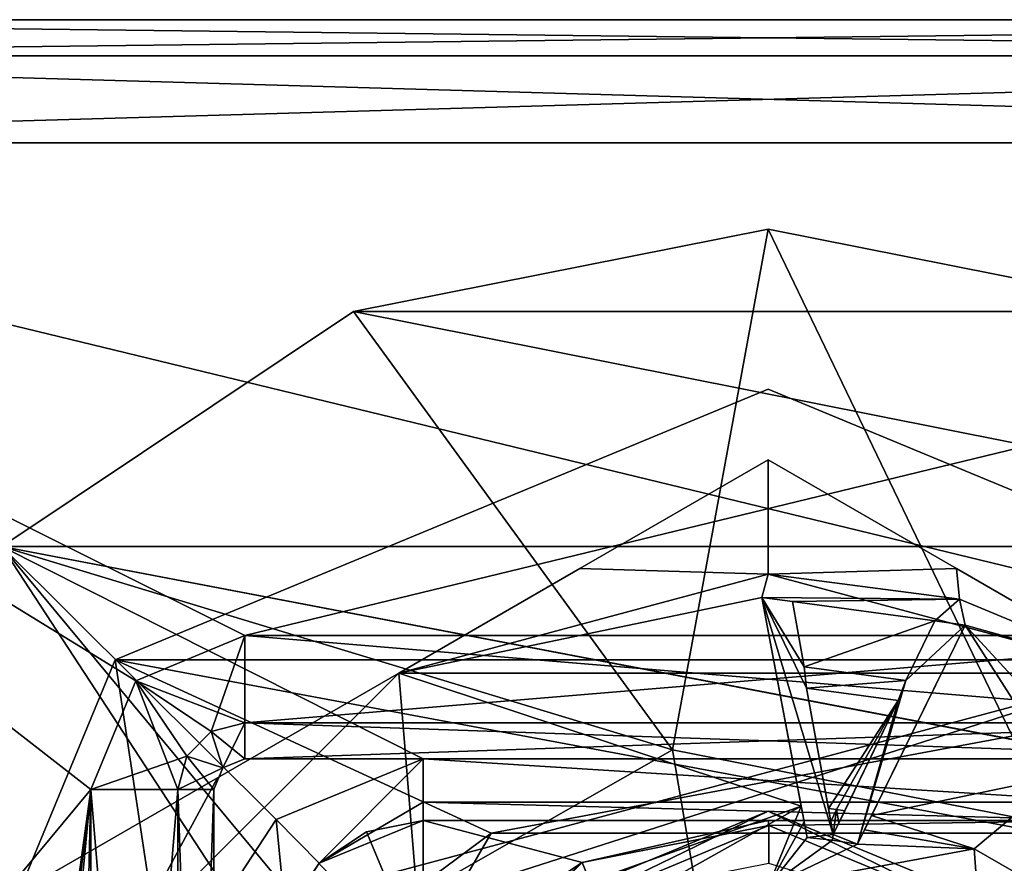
# Model space of a CAD drawing. Header units: millimetres. Extents: x -122 to 122, y -98 to 94.
# Tile 531 of 533: x 58 to 74, y 81 to 94. Entities that reach past the tile are written whole.
import ezdxf

# ---------------------------------------------------------------- set-up
doc = ezdxf.new("R2010")
doc.units = ezdxf.units.MM
doc.header["$LTSCALE"] = 26.699852
for name, color, linetype in [('1190', 7, 'CONTINUOUS'), ('1191', 7, 'CONTINUOUS'), ('1192', 7, 'CONTINUOUS'), ('1204', 7, 'CONTINUOUS'), ('1207', 7, 'CONTINUOUS'), ('1208', 7, 'CONTINUOUS'), ('1214', 7, 'CONTINUOUS'), ('1215', 7, 'CONTINUOUS'), ('1216', 7, 'CONTINUOUS'), ('1224', 7, 'CONTINUOUS'), ('1225', 7, 'CONTINUOUS'), ('1226', 7, 'CONTINUOUS'), ('1258', 7, 'CONTINUOUS'), ('1262', 7, 'CONTINUOUS'), ('31', 7, 'CONTINUOUS'), ('32', 7, 'CONTINUOUS'), ('33', 7, 'CONTINUOUS'), ('36', 7, 'CONTINUOUS'), ('4174', 7, 'CONTINUOUS'), ('4184', 7, 'CONTINUOUS'), ('4187', 7, 'CONTINUOUS'), ('4211', 7, 'CONTINUOUS'), ('4214', 7, 'CONTINUOUS'), ('4215', 7, 'CONTINUOUS'), ('4221', 7, 'CONTINUOUS'), ('4222', 7, 'CONTINUOUS'), ('4223', 7, 'CONTINUOUS'), ('4231', 7, 'CONTINUOUS'), ('4232', 7, 'CONTINUOUS'), ('4233', 7, 'CONTINUOUS'), ('4291', 7, 'CONTINUOUS'), ('4312', 7, 'CONTINUOUS'), ('4795', 7, 'CONTINUOUS'), ('4799', 7, 'CONTINUOUS'), ('4800', 7, 'CONTINUOUS'), ('4802', 7, 'CONTINUOUS'), ('4808', 7, 'CONTINUOUS'), ('4815', 7, 'CONTINUOUS'), ('4817', 7, 'CONTINUOUS'), ('4821', 7, 'CONTINUOUS'), ('4827', 7, 'CONTINUOUS'), ('5012', 7, 'CONTINUOUS'), ('792', 7, 'CONTINUOUS'), ('793', 7, 'CONTINUOUS'), ('794', 7, 'CONTINUOUS'), ('795', 7, 'CONTINUOUS'), ('803', 7, 'CONTINUOUS'), ('807', 7, 'CONTINUOUS'), ('809', 7, 'CONTINUOUS'), ('810', 7, 'CONTINUOUS'), ('811', 7, 'CONTINUOUS'), ('812', 7, 'CONTINUOUS'), ('813', 7, 'CONTINUOUS'), ('814', 7, 'CONTINUOUS'), ('815', 7, 'CONTINUOUS'), ('816', 7, 'CONTINUOUS'), ('817', 7, 'CONTINUOUS'), ('818', 7, 'CONTINUOUS'), ('819', 7, 'CONTINUOUS'), ('820', 7, 'CONTINUOUS'), ('965', 7, 'CONTINUOUS')]:
    doc.layers.add(name, color=color, linetype=linetype)

msp = doc.modelspace()

# ---------------------------------------------------------------- linework, layer by layer
at = {"layer": '1190', "color": 250, "linetype": 'Continuous', "true_color": 0x323232}
for points in [[(37.015, 88.985), (59.732, 63.232), (45.5, 92.5), (37.015, 88.985)], [(61.5, 84.5), (78.5, 84.5), (45.5, 92.5), (61.5, 84.5)], [(45.5, 92.5), (78.5, 84.5), (94.5, 92.5), (45.5, 92.5)], [(59.732, 83.768), (61.5, 84.5), (45.5, 92.5), (59.732, 83.768)], [(59, 82), (59.732, 83.768), (45.5, 92.5), (59, 82)], [(59, 65), (59, 82), (45.5, 92.5), (59, 65)], [(59.732, 63.232), (59, 65), (45.5, 92.5), (59.732, 63.232)], [(33.5, 80.5), (59.732, 63.232), (37.015, 88.985), (33.5, 80.5)]]:
    msp.add_3dface(points, dxfattribs=at)
at = {"layer": '1191', "color": 250, "linetype": 'Continuous', "true_color": 0x323232}
for points in [[(59.732, 83.768, -12), (59, 82, -12), (45.5, 92.5, -12), (59.732, 83.768, -12)], [(45.5, 92.5, -12), (59, 82, -12), (54.764, 51.177, -12), (45.5, 92.5, -12)], [(61.5, 84.5, -12), (59.732, 83.768, -12), (45.5, 92.5, -12), (61.5, 84.5, -12)], [(94.5, 92.5, -12), (61.5, 84.5, -12), (45.5, 92.5, -12), (94.5, 92.5, -12)], [(78.5, 84.5, -12), (61.5, 84.5, -12), (94.5, 92.5, -12), (78.5, 84.5, -12)], [(54.764, 51.177, -12), (59, 82, -12), (55.392, 52.113, -12), (54.764, 51.177, -12)], [(55.392, 52.113, -12), (59, 82, -12), (56.254, 52.844, -12), (55.392, 52.113, -12)], [(56.254, 52.844, -12), (59, 82, -12), (58.333, 53.447, -12), (56.254, 52.844, -12)], [(59, 82, -12), (59, 65, -12), (58.333, 53.447, -12), (59, 82, -12)]]:
    msp.add_3dface(points, dxfattribs=at)
at = {"layer": '1192', "color": 250, "linetype": 'Continuous', "true_color": 0x323232}
for points in [[(94.5, 94.5, -2), (94.5, 94.5, -10), (45.5, 94.5, -10), (94.5, 94.5, -2)], [(94.5, 94.5, -2), (45.5, 94.5, -10), (45.5, 94.5, -2), (94.5, 94.5, -2)]]:
    msp.add_3dface(points, dxfattribs=at)
at = {"layer": '1204', "color": 250, "linetype": 'Continuous', "true_color": 0x323232}
for points in [[(61.5, 82.5, -2), (61.5, 82.5, -10), (78.5, 82.5, -10), (61.5, 82.5, -2)], [(78.5, 82.5, -2), (61.5, 82.5, -2), (78.5, 82.5, -10), (78.5, 82.5, -2)]]:
    msp.add_3dface(points, dxfattribs=at)
at = {"layer": '1207', "color": 250, "linetype": 'Continuous', "true_color": 0x323232}
for points in [[(61, 65, -2), (61, 65, -10), (61, 82, -10), (61, 65, -2)], [(61, 82, -2), (61, 65, -2), (61, 82, -10), (61, 82, -2)]]:
    msp.add_3dface(points, dxfattribs=at)
at = {"layer": '1208', "color": 250, "linetype": 'Continuous', "true_color": 0x323232}
for points in [[(61, 82, -2), (61, 82, -10), (61.146, 82.354, -10), (61, 82, -2)], [(61.146, 82.354, -2), (61, 82, -2), (61.146, 82.354, -10), (61.146, 82.354, -2)], [(61.5, 82.5, -10), (61.5, 82.5, -2), (61.146, 82.354, -2), (61.5, 82.5, -10)], [(61.5, 82.5, -10), (61.146, 82.354, -2), (61.146, 82.354, -10), (61.5, 82.5, -10)]]:
    msp.add_3dface(points, dxfattribs=at)
at = {"layer": '1214', "color": 250, "linetype": 'Continuous', "true_color": 0x323232}
for points in [[(61.5, 84.5, -12), (78.5, 84.5, -12), (78.5, 83.086, -11.414), (61.5, 84.5, -12)], [(61.5, 83.086, -11.414), (61.5, 84.5, -12), (78.5, 83.086, -11.414), (61.5, 83.086, -11.414)], [(78.5, 82.5, -10), (61.5, 82.5, -10), (61.5, 83.086, -11.414), (78.5, 82.5, -10)], [(78.5, 82.5, -10), (61.5, 83.086, -11.414), (78.5, 83.086, -11.414), (78.5, 82.5, -10)]]:
    msp.add_3dface(points, dxfattribs=at)
at = {"layer": '1215', "color": 250, "linetype": 'Continuous', "true_color": 0x323232}
for points in [[(59.732, 83.768, -12), (61.5, 84.5, -12), (60.957, 82.94, -11.414), (59.732, 83.768, -12)], [(60.957, 82.94, -11.414), (61.5, 84.5, -12), (61.5, 83.086, -11.414), (60.957, 82.94, -11.414)], [(59, 82, -12), (59.732, 83.768, -12), (60.414, 82, -11.414), (59, 82, -12)], [(60.414, 82, -11.414), (59.732, 83.768, -12), (60.56, 82.543, -11.414), (60.414, 82, -11.414)], [(60.56, 82.543, -11.414), (59.732, 83.768, -12), (60.957, 82.94, -11.414), (60.56, 82.543, -11.414)], [(61.146, 82.354, -10), (60.957, 82.94, -11.414), (61.5, 83.086, -11.414), (61.146, 82.354, -10)], [(61.5, 82.5, -10), (61.146, 82.354, -10), (61.5, 83.086, -11.414), (61.5, 82.5, -10)], [(61.146, 82.354, -10), (60.56, 82.543, -11.414), (60.957, 82.94, -11.414), (61.146, 82.354, -10)], [(61, 82, -10), (60.414, 82, -11.414), (60.56, 82.543, -11.414), (61, 82, -10)], [(61.146, 82.354, -10), (61, 82, -10), (60.56, 82.543, -11.414), (61.146, 82.354, -10)]]:
    msp.add_3dface(points, dxfattribs=at)
at = {"layer": '1216', "color": 250, "linetype": 'Continuous', "true_color": 0x323232}
for points in [[(59, 65, -12), (59, 82, -12), (60.414, 82, -11.414), (59, 65, -12)], [(60.414, 65, -11.414), (59, 65, -12), (60.414, 82, -11.414), (60.414, 65, -11.414)], [(61, 82, -10), (61, 65, -10), (60.414, 65, -11.414), (61, 82, -10)], [(61, 82, -10), (60.414, 65, -11.414), (60.414, 82, -11.414), (61, 82, -10)]]:
    msp.add_3dface(points, dxfattribs=at)
at = {"layer": '1224', "color": 250, "linetype": 'Continuous', "true_color": 0x323232}
for points in [[(59, 82), (59, 65), (60.414, 65, -0.586), (59, 82)], [(60.414, 82, -0.586), (59, 82), (60.414, 65, -0.586), (60.414, 82, -0.586)], [(61, 65, -2), (61, 82, -2), (60.414, 82, -0.586), (61, 65, -2)], [(61, 65, -2), (60.414, 82, -0.586), (60.414, 65, -0.586), (61, 65, -2)]]:
    msp.add_3dface(points, dxfattribs=at)
at = {"layer": '1225', "color": 250, "linetype": 'Continuous', "true_color": 0x323232}
for points in [[(61.5, 84.5), (59.732, 83.768), (61.5, 83.086, -0.586), (61.5, 84.5)], [(59.732, 83.768), (59, 82), (60.56, 82.543, -0.586), (59.732, 83.768)], [(61.5, 83.086, -0.586), (59.732, 83.768), (60.957, 82.94, -0.586), (61.5, 83.086, -0.586)], [(60.957, 82.94, -0.586), (59.732, 83.768), (60.56, 82.543, -0.586), (60.957, 82.94, -0.586)], [(61.5, 82.5, -2), (61.5, 83.086, -0.586), (60.957, 82.94, -0.586), (61.5, 82.5, -2)], [(61.146, 82.354, -2), (60.957, 82.94, -0.586), (60.56, 82.543, -0.586), (61.146, 82.354, -2)], [(61.146, 82.354, -2), (61.5, 82.5, -2), (60.957, 82.94, -0.586), (61.146, 82.354, -2)], [(60.56, 82.543, -0.586), (59, 82), (60.414, 82, -0.586), (60.56, 82.543, -0.586)], [(61.146, 82.354, -2), (60.56, 82.543, -0.586), (60.414, 82, -0.586), (61.146, 82.354, -2)], [(61, 82, -2), (61.146, 82.354, -2), (60.414, 82, -0.586), (61, 82, -2)]]:
    msp.add_3dface(points, dxfattribs=at)
at = {"layer": '1226', "color": 250, "linetype": 'Continuous', "true_color": 0x323232}
for points in [[(78.5, 84.5), (61.5, 84.5), (61.5, 83.086, -0.586), (78.5, 84.5)], [(78.5, 83.086, -0.586), (78.5, 84.5), (61.5, 83.086, -0.586), (78.5, 83.086, -0.586)], [(61.5, 82.5, -2), (78.5, 82.5, -2), (78.5, 83.086, -0.586), (61.5, 82.5, -2)], [(61.5, 82.5, -2), (78.5, 83.086, -0.586), (61.5, 83.086, -0.586), (61.5, 82.5, -2)]]:
    msp.add_3dface(points, dxfattribs=at)
at = {"layer": '1258', "color": 250, "linetype": 'Continuous', "true_color": 0x323232}
for points in [[(94.5, 94.5, -2), (45.5, 94.5, -2), (45.5, 93.914, -0.586), (94.5, 94.5, -2)], [(94.5, 94.5, -2), (45.5, 93.914, -0.586), (94.5, 93.914, -0.586), (94.5, 94.5, -2)], [(45.5, 92.5), (94.5, 92.5), (94.5, 93.914, -0.586), (45.5, 92.5)], [(45.5, 93.914, -0.586), (45.5, 92.5), (94.5, 93.914, -0.586), (45.5, 93.914, -0.586)]]:
    msp.add_3dface(points, dxfattribs=at)
at = {"layer": '1262', "color": 250, "linetype": 'Continuous', "true_color": 0x323232}
for points in [[(45.5, 94.5, -10), (94.5, 94.5, -10), (94.5, 93.914, -11.414), (45.5, 94.5, -10)], [(45.5, 94.5, -10), (94.5, 93.914, -11.414), (45.5, 93.914, -11.414), (45.5, 94.5, -10)], [(94.5, 92.5, -12), (45.5, 92.5, -12), (45.5, 93.914, -11.414), (94.5, 92.5, -12)], [(94.5, 93.914, -11.414), (94.5, 92.5, -12), (45.5, 93.914, -11.414), (94.5, 93.914, -11.414)]]:
    msp.add_3dface(points, dxfattribs=at)
at = {"layer": '31', "color": 7, "linetype": 'Continuous', "true_color": 0xf5f5f5}
for points in [[(70, 88.5, -12), (59.394, 84.106, -12), (80.606, 84.106, -12), (70, 88.5, -12)], [(59.394, 84.106, -12), (55, 73.5, -12), (65.5, 81.294, -12), (59.394, 84.106, -12)], [(80.606, 84.106, -12), (59.394, 84.106, -12), (65.5, 81.294, -12), (80.606, 84.106, -12)], [(74.5, 81.294, -12), (80.606, 84.106, -12), (65.5, 81.294, -12), (74.5, 81.294, -12)], [(55, 73.5, -12), (61, 73.5, -12), (65.5, 81.294, -12), (55, 73.5, -12)]]:
    msp.add_3dface(points, dxfattribs=at)
at = {"layer": '32', "color": 7, "linetype": 'Continuous', "true_color": 0xf5f5f5}
for points in [[(70, 88.5, -15), (80.606, 84.106, -15), (59.394, 84.106, -15), (70, 88.5, -15)], [(55, 73.5, -15), (59.394, 84.106, -15), (61, 73.5, -15), (55, 73.5, -15)], [(59.394, 84.106, -15), (80.606, 84.106, -15), (74.5, 81.294, -15), (59.394, 84.106, -15)], [(61, 73.5, -15), (59.394, 84.106, -15), (65.5, 81.294, -15), (61, 73.5, -15)], [(65.5, 81.294, -15), (59.394, 84.106, -15), (74.5, 81.294, -15), (65.5, 81.294, -15)]]:
    msp.add_3dface(points, dxfattribs=at)
at = {"layer": '33', "color": 7, "linetype": 'Continuous', "true_color": 0xf5f5f5}
for points in [[(59.394, 84.106, -12), (70, 88.5, -12), (59.394, 84.106, -15), (59.394, 84.106, -12)], [(70, 88.5, -12), (70, 88.5, -15), (59.394, 84.106, -15), (70, 88.5, -12)], [(70, 88.5, -12), (80.606, 84.106, -12), (70, 88.5, -15), (70, 88.5, -12)], [(80.606, 84.106, -12), (80.606, 84.106, -15), (70, 88.5, -15), (80.606, 84.106, -12)], [(55, 73.5, -12), (59.394, 84.106, -12), (55, 73.5, -15), (55, 73.5, -12)], [(55, 73.5, -15), (59.394, 84.106, -12), (59.394, 84.106, -15), (55, 73.5, -15)]]:
    msp.add_3dface(points, dxfattribs=at)
at = {"layer": '36', "color": 7, "linetype": 'Continuous', "true_color": 0xf5f5f5}
for points in [[(65.5, 81.294, -12), (61, 73.5, -12), (65.5, 81.294, -15), (65.5, 81.294, -12)], [(61, 73.5, -12), (61, 73.5, -15), (65.5, 81.294, -15), (61, 73.5, -12)], [(74.5, 81.294, -12), (65.5, 81.294, -12), (74.5, 81.294, -15), (74.5, 81.294, -12)], [(65.5, 81.294, -12), (65.5, 81.294, -15), (74.5, 81.294, -15), (65.5, 81.294, -12)]]:
    msp.add_3dface(points, dxfattribs=at)
at = {"layer": '4174', "color": 250, "linetype": 'Continuous', "true_color": 0x323232}
for points in [[(45.5, 92.5), (59, 82), (33.5, 51.284), (45.5, 92.5)], [(59.732, 83.768), (59, 82), (45.5, 92.5), (59.732, 83.768)], [(61.5, 84.5), (59.732, 83.768), (45.5, 92.5), (61.5, 84.5)], [(94.5, 92.5), (61.5, 84.5), (45.5, 92.5), (94.5, 92.5)], [(78.5, 84.5), (61.5, 84.5), (94.5, 92.5), (78.5, 84.5)], [(59, 82), (59, 65), (33.5, 51.284), (59, 82)]]:
    msp.add_3dface(points, dxfattribs=at)
at = {"layer": '4184', "color": 250, "linetype": 'Continuous', "true_color": 0x323232}
for points in [[(61.5, 84.5, 12), (78.5, 84.5, 12), (45.5, 92.5, 12), (61.5, 84.5, 12)], [(45.5, 92.5, 12), (78.5, 84.5, 12), (94.5, 92.5, 12), (45.5, 92.5, 12)], [(59.732, 83.768, 12), (61.5, 84.5, 12), (45.5, 92.5, 12), (59.732, 83.768, 12)], [(59, 82, 12), (59.732, 83.768, 12), (45.5, 92.5, 12), (59, 82, 12)], [(59, 65, 12), (59, 82, 12), (45.5, 92.5, 12), (59, 65, 12)], [(58.333, 53.447, 12), (59, 65, 12), (45.5, 92.5, 12), (58.333, 53.447, 12)], [(56.254, 52.844, 12), (58.333, 53.447, 12), (45.5, 92.5, 12), (56.254, 52.844, 12)]]:
    msp.add_3dface(points, dxfattribs=at)
at = {"layer": '4187', "color": 250, "linetype": 'Continuous', "true_color": 0x323232}
for points in [[(94.5, 94.5, 10), (94.5, 94.5, 2), (45.5, 94.5, 2), (94.5, 94.5, 10)], [(45.5, 94.5, 10), (94.5, 94.5, 10), (45.5, 94.5, 2), (45.5, 94.5, 10)]]:
    msp.add_3dface(points, dxfattribs=at)
at = {"layer": '4211', "color": 250, "linetype": 'Continuous', "true_color": 0x323232}
for points in [[(78.5, 82.5, 10), (61.5, 82.5, 10), (78.5, 82.5, 2), (78.5, 82.5, 10)], [(78.5, 82.5, 2), (61.5, 82.5, 10), (61.5, 82.5, 2), (78.5, 82.5, 2)]]:
    msp.add_3dface(points, dxfattribs=at)
at = {"layer": '4214', "color": 250, "linetype": 'Continuous', "true_color": 0x323232}
for points in [[(61, 82, 10), (61, 65, 10), (61, 82, 2), (61, 82, 10)], [(61, 82, 2), (61, 65, 10), (61, 65, 2), (61, 82, 2)]]:
    msp.add_3dface(points, dxfattribs=at)
at = {"layer": '4215', "color": 250, "linetype": 'Continuous', "true_color": 0x323232}
for points in [[(61, 82, 10), (61, 82, 2), (61.146, 82.354, 2), (61, 82, 10)], [(61.146, 82.354, 10), (61, 82, 10), (61.146, 82.354, 2), (61.146, 82.354, 10)], [(61.5, 82.5, 2), (61.5, 82.5, 10), (61.146, 82.354, 10), (61.5, 82.5, 2)], [(61.5, 82.5, 2), (61.146, 82.354, 10), (61.146, 82.354, 2), (61.5, 82.5, 2)]]:
    msp.add_3dface(points, dxfattribs=at)
at = {"layer": '4221', "color": 250, "linetype": 'Continuous', "true_color": 0x323232}
for points in [[(78.5, 84.5, 12), (61.5, 84.5, 12), (61.5, 83.086, 11.414), (78.5, 84.5, 12)], [(78.5, 84.5, 12), (61.5, 83.086, 11.414), (78.5, 83.086, 11.414), (78.5, 84.5, 12)], [(61.5, 82.5, 10), (78.5, 82.5, 10), (78.5, 83.086, 11.414), (61.5, 82.5, 10)], [(61.5, 83.086, 11.414), (61.5, 82.5, 10), (78.5, 83.086, 11.414), (61.5, 83.086, 11.414)]]:
    msp.add_3dface(points, dxfattribs=at)
at = {"layer": '4222', "color": 250, "linetype": 'Continuous', "true_color": 0x323232}
for points in [[(61.5, 84.5, 12), (59.732, 83.768, 12), (61.5, 83.086, 11.414), (61.5, 84.5, 12)], [(59.732, 83.768, 12), (59, 82, 12), (60.56, 82.543, 11.414), (59.732, 83.768, 12)], [(61.5, 83.086, 11.414), (59.732, 83.768, 12), (60.957, 82.94, 11.414), (61.5, 83.086, 11.414)], [(60.957, 82.94, 11.414), (59.732, 83.768, 12), (60.56, 82.543, 11.414), (60.957, 82.94, 11.414)], [(61.5, 82.5, 10), (61.5, 83.086, 11.414), (60.957, 82.94, 11.414), (61.5, 82.5, 10)], [(61.146, 82.354, 10), (60.957, 82.94, 11.414), (60.56, 82.543, 11.414), (61.146, 82.354, 10)], [(61.146, 82.354, 10), (61.5, 82.5, 10), (60.957, 82.94, 11.414), (61.146, 82.354, 10)], [(59, 82, 12), (60.414, 82, 11.414), (60.56, 82.543, 11.414), (59, 82, 12)], [(60.414, 82, 11.414), (61.146, 82.354, 10), (60.56, 82.543, 11.414), (60.414, 82, 11.414)], [(61, 82, 10), (61.146, 82.354, 10), (60.414, 82, 11.414), (61, 82, 10)]]:
    msp.add_3dface(points, dxfattribs=at)
at = {"layer": '4223', "color": 250, "linetype": 'Continuous', "true_color": 0x323232}
for points in [[(59, 82, 12), (59, 65, 12), (60.414, 65, 11.414), (59, 82, 12)], [(59, 82, 12), (60.414, 65, 11.414), (60.414, 82, 11.414), (59, 82, 12)], [(61, 65, 10), (61, 82, 10), (60.414, 82, 11.414), (61, 65, 10)], [(60.414, 65, 11.414), (61, 65, 10), (60.414, 82, 11.414), (60.414, 65, 11.414)]]:
    msp.add_3dface(points, dxfattribs=at)
at = {"layer": '4231', "color": 250, "linetype": 'Continuous', "true_color": 0x323232}
for points in [[(59, 65), (59, 82), (60.414, 82, 0.586), (59, 65)], [(59, 65), (60.414, 82, 0.586), (60.414, 65, 0.586), (59, 65)], [(61, 82, 2), (61, 65, 2), (60.414, 65, 0.586), (61, 82, 2)], [(60.414, 82, 0.586), (61, 82, 2), (60.414, 65, 0.586), (60.414, 82, 0.586)]]:
    msp.add_3dface(points, dxfattribs=at)
at = {"layer": '4232', "color": 250, "linetype": 'Continuous', "true_color": 0x323232}
for points in [[(59.732, 83.768), (61.5, 84.5), (60.957, 82.94, 0.586), (59.732, 83.768)], [(61.5, 84.5), (61.5, 83.086, 0.586), (60.957, 82.94, 0.586), (61.5, 84.5)], [(59, 82), (59.732, 83.768), (60.414, 82, 0.586), (59, 82)], [(60.414, 82, 0.586), (59.732, 83.768), (60.56, 82.543, 0.586), (60.414, 82, 0.586)], [(60.56, 82.543, 0.586), (59.732, 83.768), (60.957, 82.94, 0.586), (60.56, 82.543, 0.586)], [(61.5, 83.086, 0.586), (61.146, 82.354, 2), (60.957, 82.94, 0.586), (61.5, 83.086, 0.586)], [(61.5, 82.5, 2), (61.146, 82.354, 2), (61.5, 83.086, 0.586), (61.5, 82.5, 2)], [(61.146, 82.354, 2), (60.56, 82.543, 0.586), (60.957, 82.94, 0.586), (61.146, 82.354, 2)], [(61, 82, 2), (60.414, 82, 0.586), (60.56, 82.543, 0.586), (61, 82, 2)], [(61.146, 82.354, 2), (61, 82, 2), (60.56, 82.543, 0.586), (61.146, 82.354, 2)]]:
    msp.add_3dface(points, dxfattribs=at)
at = {"layer": '4233', "color": 250, "linetype": 'Continuous', "true_color": 0x323232}
for points in [[(61.5, 84.5), (78.5, 84.5), (78.5, 83.086, 0.586), (61.5, 84.5)], [(61.5, 84.5), (78.5, 83.086, 0.586), (61.5, 83.086, 0.586), (61.5, 84.5)], [(78.5, 82.5, 2), (61.5, 82.5, 2), (61.5, 83.086, 0.586), (78.5, 82.5, 2)], [(78.5, 83.086, 0.586), (78.5, 82.5, 2), (61.5, 83.086, 0.586), (78.5, 83.086, 0.586)]]:
    msp.add_3dface(points, dxfattribs=at)
at = {"layer": '4291', "color": 250, "linetype": 'Continuous', "true_color": 0x323232}
for points in [[(45.5, 94.5, 2), (94.5, 94.5, 2), (94.5, 93.914, 0.586), (45.5, 94.5, 2)], [(45.5, 94.5, 2), (94.5, 93.914, 0.586), (45.5, 93.914, 0.586), (45.5, 94.5, 2)], [(94.5, 92.5), (45.5, 92.5), (45.5, 93.914, 0.586), (94.5, 92.5)], [(94.5, 93.914, 0.586), (94.5, 92.5), (45.5, 93.914, 0.586), (94.5, 93.914, 0.586)]]:
    msp.add_3dface(points, dxfattribs=at)
at = {"layer": '4312', "color": 250, "linetype": 'Continuous', "true_color": 0x323232}
for points in [[(94.5, 94.5, 10), (45.5, 94.5, 10), (45.5, 93.914, 11.414), (94.5, 94.5, 10)], [(94.5, 94.5, 10), (45.5, 93.914, 11.414), (94.5, 93.914, 11.414), (94.5, 94.5, 10)], [(45.5, 92.5, 12), (94.5, 92.5, 12), (94.5, 93.914, 11.414), (45.5, 92.5, 12)], [(45.5, 93.914, 11.414), (45.5, 92.5, 12), (94.5, 93.914, 11.414), (45.5, 93.914, 11.414)]]:
    msp.add_3dface(points, dxfattribs=at)
at = {"layer": '4795', "color": 7, "linetype": 'Continuous', "true_color": 0xf5f5f5}
for points in [[(70, 91.1, 12), (76.736, 89.76, 12), (63.264, 89.76, 12), (70, 91.1, 12)], [(63.264, 89.76, 12), (82.444, 85.946, 12), (57.556, 85.946, 12), (63.264, 89.76, 12)], [(76.736, 89.76, 12), (82.444, 85.946, 12), (63.264, 89.76, 12), (76.736, 89.76, 12)], [(53.74, 80.234, 12), (57.556, 85.946, 12), (61.228, 80.323, 12), (53.74, 80.234, 12)], [(57.556, 85.946, 12), (82.444, 85.946, 12), (76.823, 82.272, 12), (57.556, 85.946, 12)], [(75.6, 82.5, 12), (57.556, 85.946, 12), (76.823, 82.272, 12), (75.6, 82.5, 12)], [(57.556, 85.946, 12), (75.6, 82.5, 12), (64.4, 82.5, 12), (57.556, 85.946, 12)], [(61.228, 80.323, 12), (57.556, 85.946, 12), (62.008, 81.516, 12), (61.228, 80.323, 12)], [(62.008, 81.516, 12), (57.556, 85.946, 12), (64.4, 82.5, 12), (62.008, 81.516, 12)]]:
    msp.add_3dface(points, dxfattribs=at)
at = {"layer": '4799', "color": 7, "linetype": 'Continuous', "true_color": 0xf5f5f5}
for points in [[(70, 91.1, 12), (63.264, 89.76, 12), (70, 91.1, 14.625), (70, 91.1, 12)], [(70, 91.1, 14.625), (63.264, 89.76, 12), (63.265, 89.76, 14.625), (70, 91.1, 14.625)], [(76.736, 89.76, 12), (70, 91.1, 12), (76.735, 89.76, 14.625), (76.736, 89.76, 12)], [(76.735, 89.76, 14.625), (70, 91.1, 12), (70, 91.1, 14.625), (76.735, 89.76, 14.625)], [(63.265, 89.76, 14.625), (57.556, 85.946, 12), (57.555, 85.945, 14.625), (63.265, 89.76, 14.625)], [(63.264, 89.76, 12), (57.556, 85.946, 12), (63.265, 89.76, 14.625), (63.264, 89.76, 12)]]:
    msp.add_3dface(points, dxfattribs=at)
at = {"layer": '4800', "color": 7, "linetype": 'Continuous', "true_color": 0xf5f5f5}
for points in [[(70, 91.1, 14.625), (63.265, 89.76, 14.625), (68.449, 82.647, 18.992), (70, 91.1, 14.625)], [(74.663, 81.422, 19.02), (70, 91.1, 14.625), (68.449, 82.647, 18.992), (74.663, 81.422, 19.02)], [(76.735, 89.76, 14.625), (70, 91.1, 14.625), (74.663, 81.422, 19.02), (76.735, 89.76, 14.625)], [(63.265, 89.76, 14.625), (57.555, 85.945, 14.625), (68.449, 82.647, 18.992), (63.265, 89.76, 14.625)], [(57.555, 85.945, 14.625), (53.74, 80.235, 14.625), (62.913, 79.487, 18.992), (57.555, 85.945, 14.625)], [(68.449, 82.647, 18.992), (57.555, 85.945, 14.625), (62.913, 79.487, 18.992), (68.449, 82.647, 18.992)], [(70, 73.5, 20.5), (68.449, 82.647, 18.992), (62.913, 79.487, 18.992), (70, 73.5, 20.5)], [(70, 73.5, 20.5), (74.663, 81.422, 19.02), (68.449, 82.647, 18.992), (70, 73.5, 20.5)], [(74.663, 81.422, 19.02), (70, 73.5, 20.5), (74.294, 80.58, 19.306), (74.663, 81.422, 19.02)]]:
    msp.add_3dface(points, dxfattribs=at)
at = {"layer": '4802', "color": 7, "linetype": 'Continuous', "true_color": 0xf5f5f5}
for points in [[(64.4, 81.5, 11), (75.6, 81.5, 11), (64.4, 81.5, 1.021), (64.4, 81.5, 11)], [(64.4, 81.5, 1.021), (75.6, 81.5, 11), (69.998, 81.5, 0.29), (64.4, 81.5, 1.021)], [(75.6, 81.5, 11), (75.6, 81.5, 1.021), (69.998, 81.5, 0.29), (75.6, 81.5, 11)]]:
    msp.add_3dface(points, dxfattribs=at)
at = {"layer": '4808', "color": 7, "linetype": 'Continuous', "true_color": 0xf5f5f5}
for points in [[(64.4, 82.5, 12), (75.6, 82.5, 12), (75.6, 81.793, 11.707), (64.4, 82.5, 12)], [(64.4, 82.5, 12), (75.6, 81.793, 11.707), (64.4, 81.793, 11.707), (64.4, 82.5, 12)], [(75.6, 81.5, 11), (64.4, 81.5, 11), (64.4, 81.793, 11.707), (75.6, 81.5, 11)], [(75.6, 81.793, 11.707), (75.6, 81.5, 11), (64.4, 81.793, 11.707), (75.6, 81.793, 11.707)]]:
    msp.add_3dface(points, dxfattribs=at)
at = {"layer": '4815', "color": 7, "linetype": 'Continuous', "true_color": 0xf5f5f5}
for points in [[(62.711, 80.805, 11), (64.4, 81.5, 11), (63.476, 81.315, 1.192), (62.711, 80.805, 11)], [(64.4, 81.5, 11), (64.4, 81.5, 1.021), (63.476, 81.315, 1.192), (64.4, 81.5, 11)], [(62.703, 80.797, 1.25), (62.711, 80.805, 11), (63.476, 81.315, 1.192), (62.703, 80.797, 1.25)], [(62.161, 79.964, 11), (62.711, 80.805, 11), (62.185, 80.023, 1.192), (62.161, 79.964, 11)], [(62.185, 80.023, 1.192), (62.711, 80.805, 11), (62.703, 80.797, 1.25), (62.185, 80.023, 1.192)]]:
    msp.add_3dface(points, dxfattribs=at)
at = {"layer": '4817', "color": 7, "linetype": 'Continuous', "true_color": 0xf5f5f5}
for points in [[(62.008, 81.516, 12), (64.4, 82.5, 12), (62.711, 80.805, 11), (62.008, 81.516, 12)], [(62.711, 80.805, 11), (64.4, 82.5, 12), (64.4, 81.793, 11.707), (62.711, 80.805, 11)], [(64.4, 81.5, 11), (62.711, 80.805, 11), (64.4, 81.793, 11.707), (64.4, 81.5, 11)], [(61.228, 80.323, 12), (62.008, 81.516, 12), (62.161, 79.964, 11), (61.228, 80.323, 12)], [(62.008, 81.516, 12), (62.711, 80.805, 11), (62.161, 79.964, 11), (62.008, 81.516, 12)]]:
    msp.add_3dface(points, dxfattribs=at)
at = {"layer": '4821', "color": 7, "linetype": 'Continuous', "true_color": 0xf5f5f5}
for points in [[(63.476, 81.315, 1.192), (64.4, 81.5, 1.021), (64.401, 79.099, 0.256), (63.476, 81.315, 1.192)], [(64.4, 81.5, 1.021), (69.998, 81.5, 0.29), (66.978, 80.818, 0.256), (64.4, 81.5, 1.021)], [(64.401, 79.099, 0.256), (64.4, 81.5, 1.021), (66.978, 80.818, 0.256), (64.401, 79.099, 0.256)], [(66.978, 80.818, 0.256), (69.998, 81.5, 0.29), (70.011, 81.418, 0.256), (66.978, 80.818, 0.256)], [(69.998, 81.5, 0.29), (75.6, 81.5, 1.021), (70.011, 81.418, 0.256), (69.998, 81.5, 0.29)], [(70.011, 81.418, 0.256), (75.6, 81.5, 1.021), (75.604, 79.093, 0.256), (70.011, 81.418, 0.256)], [(62.703, 80.797, 1.25), (63.476, 81.315, 1.192), (64.401, 79.099, 0.256), (62.703, 80.797, 1.25)]]:
    msp.add_3dface(points, dxfattribs=at)
at = {"layer": '4827', "color": 7, "linetype": 'Continuous', "true_color": 0xf5f5f5}
for points in [[(67.214, 80.247, -0.668), (66.978, 80.818, 0.256), (70.011, 81.418, 0.256), (67.214, 80.247, -0.668)], [(70.01, 80.8, -0.668), (67.214, 80.247, -0.668), (70.011, 81.418, 0.256), (70.01, 80.8, -0.668)], [(70.01, 80.8, -0.668), (70.011, 81.418, 0.256), (75.604, 79.093, 0.256), (70.01, 80.8, -0.668)], [(64.401, 79.099, 0.256), (66.978, 80.818, 0.256), (64.719, 78.781, -0.113), (64.401, 79.099, 0.256)], [(66.978, 80.818, 0.256), (64.838, 78.662, -0.668), (64.719, 78.781, -0.113), (66.978, 80.818, 0.256)], [(67.214, 80.247, -0.668), (64.838, 78.662, -0.668), (66.978, 80.818, 0.256), (67.214, 80.247, -0.668)]]:
    msp.add_3dface(points, dxfattribs=at)
at = {"layer": '5012', "color": 7, "linetype": 'Continuous', "true_color": 0xf5f5f5}
for points in [[(74.778, 80.608, 20.264), (75.79, 82.923, 19.409), (73.376, 78.483, 20.896), (74.778, 80.608, 20.264)], [(73.376, 78.483, 20.896), (75.79, 82.923, 19.409), (74.293, 80.578, 20.347), (73.376, 78.483, 20.896)]]:
    msp.add_3dface(points, dxfattribs=at)
at = {"layer": '792', "color": 7, "linetype": 'Continuous', "true_color": 0xf5f5f5}
for points in [[(70, 85.499, -15), (64, 83.892, -15), (76, 83.892, -15), (70, 85.499, -15)], [(59.609, 79.501, -15), (65.875, 80.645, -15), (76, 83.892, -15), (59.609, 79.501, -15)], [(64, 83.892, -15), (59.609, 79.501, -15), (76, 83.892, -15), (64, 83.892, -15)], [(65.875, 80.645, -15), (74.125, 80.645, -15), (76, 83.892, -15), (65.875, 80.645, -15)]]:
    msp.add_3dface(points, dxfattribs=at)
at = {"layer": '793', "color": 7, "linetype": 'Continuous', "true_color": 0xf5f5f5}
for points in [[(64, 83.892, -28.55), (70, 85.499, -28.55), (69.898, 85.12, -28.55), (64, 83.892, -28.55)], [(70, 85.499, -28.55), (73.107, 85.09, -28.55), (69.898, 85.12, -28.55), (70, 85.499, -28.55)], [(70.538, 81.732, -28.55), (64, 83.892, -28.55), (69.898, 85.12, -28.55), (70.538, 81.732, -28.55)], [(69.898, 85.12, -28.55), (73.107, 85.09, -28.55), (70.394, 85.052, -28.55), (69.898, 85.12, -28.55)], [(70.394, 85.052, -28.55), (73.107, 85.09, -28.55), (72.706, 84.738, -28.55), (70.394, 85.052, -28.55)], [(72.706, 84.738, -28.55), (73.107, 85.09, -28.55), (73.201, 84.671, -28.55), (72.706, 84.738, -28.55)], [(73.107, 85.09, -28.55), (76, 83.892, -28.55), (73.201, 84.671, -28.55), (73.107, 85.09, -28.55)], [(70.586, 83.995, -28.55), (70.394, 85.052, -28.55), (72.706, 84.738, -28.55), (70.586, 83.995, -28.55)], [(72.238, 83.771, -28.55), (70.586, 83.995, -28.55), (72.706, 84.738, -28.55), (72.238, 83.771, -28.55)], [(71.68, 81.577, -28.55), (73.201, 84.671, -28.55), (74.765, 82.222, -28.55), (71.68, 81.577, -28.55)], [(73.201, 84.671, -28.55), (76, 83.892, -28.55), (75.081, 82.623, -28.55), (73.201, 84.671, -28.55)], [(74.765, 82.222, -28.55), (73.201, 84.671, -28.55), (75.081, 82.623, -28.55), (74.765, 82.222, -28.55)], [(59.609, 79.501, -28.55), (64, 83.892, -28.55), (64.362, 79.522, -28.55), (59.609, 79.501, -28.55)], [(64.362, 79.522, -28.55), (64, 83.892, -28.55), (70.538, 81.732, -28.55), (64.362, 79.522, -28.55)], [(70.623, 83.647, -28.55), (72.109, 83.445, -28.55), (70.979, 81.692, -28.55), (70.623, 83.647, -28.55)], [(70.979, 81.692, -28.55), (72.109, 83.445, -28.55), (71.112, 81.675, -28.55), (70.979, 81.692, -28.55)], [(72.109, 83.445, -28.55), (71.244, 81.656, -28.55), (71.112, 81.675, -28.55), (72.109, 83.445, -28.55)], [(73.348, 81.04, -28.55), (71.68, 81.577, -28.55), (74.765, 82.222, -28.55), (73.348, 81.04, -28.55)], [(74.863, 80.164, -28.55), (73.348, 81.04, -28.55), (74.765, 82.222, -28.55), (74.863, 80.164, -28.55)]]:
    msp.add_3dface(points, dxfattribs=at)
at = {"layer": '794', "color": 7, "linetype": 'Continuous', "true_color": 0xf5f5f5}
for points in [[(66.942, 85.591, -15.272), (70, 87.356, -16.072), (66.942, 85.591, -28.278), (66.942, 85.591, -15.272)], [(66.942, 85.591, -28.278), (70, 87.356, -16.072), (70, 87.356, -27.478), (66.942, 85.591, -28.278)], [(64, 83.892, -28.55), (64, 83.892, -15), (66.942, 85.591, -15.272), (64, 83.892, -28.55)], [(64, 83.892, -28.55), (66.942, 85.591, -15.272), (66.942, 85.591, -28.278), (64, 83.892, -28.55)], [(64, 83.892, -15), (64, 83.892, -28.55), (61.057, 82.193, -28.278), (64, 83.892, -15)], [(61.057, 82.193, -15.272), (64, 83.892, -15), (61.057, 82.193, -28.278), (61.057, 82.193, -15.272)], [(58, 80.428, -16.072), (61.057, 82.193, -15.272), (58, 80.428, -27.478), (58, 80.428, -16.072)], [(58, 80.428, -27.478), (61.057, 82.193, -15.272), (61.057, 82.193, -28.278), (58, 80.428, -27.478)]]:
    msp.add_3dface(points, dxfattribs=at)
at = {"layer": '795', "color": 7, "linetype": 'Continuous', "true_color": 0xf5f5f5}
for points in [[(70, 87.356, -27.478), (70, 87.356, -16.072), (73.057, 85.591, -15.272), (70, 87.356, -27.478)], [(70, 87.356, -27.478), (73.057, 85.591, -15.272), (73.057, 85.591, -28.278), (70, 87.356, -27.478)], [(76, 83.892, -15), (76, 83.892, -28.55), (73.057, 85.591, -28.278), (76, 83.892, -15)], [(73.057, 85.591, -15.272), (76, 83.892, -15), (73.057, 85.591, -28.278), (73.057, 85.591, -15.272)]]:
    msp.add_3dface(points, dxfattribs=at)
at = {"layer": '803', "color": 7, "linetype": 'Continuous', "true_color": 0xf5f5f5}
for points in [[(64.362, 79.522, -28.55), (70.538, 81.732, -28.55), (66.541, 79.491, -27.218), (64.362, 79.522, -28.55)], [(70.538, 81.732, -28.55), (70, 80.418, -27.218), (66.541, 79.491, -27.218), (70.538, 81.732, -28.55)], [(70, 80.418, -27.218), (70.538, 81.732, -28.55), (70.586, 81.477, -28.298), (70, 80.418, -27.218)], [(70.979, 81.692, -28.55), (71.112, 81.675, -28.55), (71.018, 81.479, -28.344), (70.979, 81.692, -28.55)], [(71.018, 81.479, -28.344), (71.112, 81.675, -28.55), (71.056, 81.269, -28.14), (71.018, 81.479, -28.344)], [(71.056, 81.269, -28.14), (71.112, 81.675, -28.55), (71.15, 81.461, -28.344), (71.056, 81.269, -28.14)], [(71.244, 81.656, -28.55), (71.15, 81.461, -28.344), (71.112, 81.675, -28.55), (71.244, 81.656, -28.55)], [(71.68, 81.577, -28.55), (73.348, 81.04, -28.55), (71.566, 81.344, -28.298), (71.68, 81.577, -28.55)], [(70.634, 81.224, -28.05), (70, 80.418, -27.218), (70.586, 81.477, -28.298), (70.634, 81.224, -28.05)], [(71.566, 81.344, -28.298), (73.348, 81.04, -28.55), (71.452, 81.113, -28.05), (71.566, 81.344, -28.298)], [(71.043, 81.18, -28.05), (70, 80.418, -27.218), (70.634, 81.224, -28.05), (71.043, 81.18, -28.05)], [(71.452, 81.113, -28.05), (70, 80.418, -27.218), (71.043, 81.18, -28.05), (71.452, 81.113, -28.05)], [(73.348, 81.04, -28.55), (70, 80.418, -27.218), (71.452, 81.113, -28.05), (73.348, 81.04, -28.55)], [(73.348, 81.04, -28.55), (73.459, 79.491, -27.218), (70, 80.418, -27.218), (73.348, 81.04, -28.55)], [(73.348, 81.04, -28.55), (74.863, 80.164, -28.55), (73.459, 79.491, -27.218), (73.348, 81.04, -28.55)]]:
    msp.add_3dface(points, dxfattribs=at)
at = {"layer": '807', "color": 7, "linetype": 'Continuous', "true_color": 0xf5f5f5}
for points in [[(70, 85.499, -28.55), (66.942, 85.591, -28.278), (70, 87.356, -27.478), (70, 85.499, -28.55)], [(70, 85.499, -28.55), (70, 87.356, -27.478), (73.057, 85.591, -28.278), (70, 85.499, -28.55)], [(70, 85.499, -28.55), (64, 83.892, -28.55), (66.942, 85.591, -28.278), (70, 85.499, -28.55)], [(73.107, 85.09, -28.55), (70, 85.499, -28.55), (73.057, 85.591, -28.278), (73.107, 85.09, -28.55)], [(76, 83.892, -28.55), (73.107, 85.09, -28.55), (73.057, 85.591, -28.278), (76, 83.892, -28.55)], [(64, 83.892, -28.55), (59.609, 79.501, -28.55), (61.057, 82.193, -28.278), (64, 83.892, -28.55)], [(59.609, 79.501, -28.55), (58, 80.428, -27.478), (61.057, 82.193, -28.278), (59.609, 79.501, -28.55)]]:
    msp.add_3dface(points, dxfattribs=at)
at = {"layer": '809', "color": 7, "linetype": 'Continuous', "true_color": 0xf5f5f5}
for points in [[(70, 85.499, -15), (70, 87.356, -16.072), (66.942, 85.591, -15.272), (70, 85.499, -15)], [(70, 87.356, -16.072), (70, 85.499, -15), (73.057, 85.591, -15.272), (70, 87.356, -16.072)], [(64, 83.892, -15), (70, 85.499, -15), (66.942, 85.591, -15.272), (64, 83.892, -15)], [(70, 85.499, -15), (76, 83.892, -15), (73.057, 85.591, -15.272), (70, 85.499, -15)], [(59.609, 79.501, -15), (64, 83.892, -15), (61.057, 82.193, -15.272), (59.609, 79.501, -15)], [(59.609, 79.501, -15), (61.057, 82.193, -15.272), (58, 80.428, -16.072), (59.609, 79.501, -15)]]:
    msp.add_3dface(points, dxfattribs=at)
at = {"layer": '810', "color": 7, "linetype": 'Continuous', "true_color": 0xf5f5f5}
for points in [[(71.056, 81.269, -28.05), (70.634, 81.224, -28.05), (69.898, 85.12, -28.05), (71.056, 81.269, -28.05)], [(70.623, 83.647, -28.05), (71.056, 81.269, -28.05), (69.898, 85.12, -28.05), (70.623, 83.647, -28.05)], [(70.586, 83.995, -28.05), (70.623, 83.647, -28.05), (69.898, 85.12, -28.05), (70.586, 83.995, -28.05)], [(70.394, 85.052, -28.05), (70.586, 83.995, -28.05), (69.898, 85.12, -28.05), (70.394, 85.052, -28.05)], [(73.201, 84.671, -28.05), (71.452, 81.113, -28.05), (72.238, 83.771, -28.05), (73.201, 84.671, -28.05)], [(72.706, 84.738, -28.05), (73.201, 84.671, -28.05), (72.238, 83.771, -28.05), (72.706, 84.738, -28.05)], [(72.238, 83.771, -28.05), (70.623, 83.647, -28.05), (70.586, 83.995, -28.05), (72.238, 83.771, -28.05)], [(72.109, 83.445, -28.05), (70.623, 83.647, -28.05), (72.238, 83.771, -28.05), (72.109, 83.445, -28.05)], [(71.452, 81.113, -28.05), (72.109, 83.445, -28.05), (72.238, 83.771, -28.05), (71.452, 81.113, -28.05)], [(71.452, 81.113, -28.05), (71.056, 81.269, -28.05), (72.109, 83.445, -28.05), (71.452, 81.113, -28.05)], [(71.043, 81.18, -28.05), (70.634, 81.224, -28.05), (71.056, 81.269, -28.05), (71.043, 81.18, -28.05)], [(71.452, 81.113, -28.05), (71.043, 81.18, -28.05), (71.056, 81.269, -28.05), (71.452, 81.113, -28.05)]]:
    msp.add_3dface(points, dxfattribs=at)
at = {"layer": '811', "color": 7, "linetype": 'Continuous', "true_color": 0xf5f5f5}
for points in [[(70.538, 81.732, -28.55), (69.898, 85.12, -28.55), (70.586, 81.477, -28.298), (70.538, 81.732, -28.55)], [(69.898, 85.12, -28.55), (70.634, 81.224, -28.05), (70.586, 81.477, -28.298), (69.898, 85.12, -28.55)], [(70.634, 81.224, -28.05), (69.898, 85.12, -28.55), (69.898, 85.12, -28.05), (70.634, 81.224, -28.05)]]:
    msp.add_3dface(points, dxfattribs=at)
at = {"layer": '812', "color": 7, "linetype": 'Continuous', "true_color": 0xf5f5f5}
for points in [[(69.898, 85.12, -28.55), (70.394, 85.052, -28.55), (69.898, 85.12, -28.05), (69.898, 85.12, -28.55)], [(70.394, 85.052, -28.55), (70.394, 85.052, -28.05), (69.898, 85.12, -28.05), (70.394, 85.052, -28.55)]]:
    msp.add_3dface(points, dxfattribs=at)
at = {"layer": '813', "color": 7, "linetype": 'Continuous', "true_color": 0xf5f5f5}
for points in [[(70.394, 85.052, -28.55), (70.586, 83.995, -28.55), (70.394, 85.052, -28.05), (70.394, 85.052, -28.55)], [(70.586, 83.995, -28.55), (70.586, 83.995, -28.05), (70.394, 85.052, -28.05), (70.586, 83.995, -28.55)]]:
    msp.add_3dface(points, dxfattribs=at)
at = {"layer": '814', "color": 7, "linetype": 'Continuous', "true_color": 0xf5f5f5}
for points in [[(70.586, 83.995, -28.55), (72.238, 83.771, -28.55), (70.586, 83.995, -28.05), (70.586, 83.995, -28.55)], [(72.238, 83.771, -28.55), (72.238, 83.771, -28.05), (70.586, 83.995, -28.05), (72.238, 83.771, -28.55)]]:
    msp.add_3dface(points, dxfattribs=at)
at = {"layer": '815', "color": 7, "linetype": 'Continuous', "true_color": 0xf5f5f5}
for points in [[(72.238, 83.771, -28.55), (72.706, 84.738, -28.55), (72.238, 83.771, -28.05), (72.238, 83.771, -28.55)], [(72.706, 84.738, -28.55), (72.706, 84.738, -28.05), (72.238, 83.771, -28.05), (72.706, 84.738, -28.55)]]:
    msp.add_3dface(points, dxfattribs=at)
at = {"layer": '816', "color": 7, "linetype": 'Continuous', "true_color": 0xf5f5f5}
for points in [[(72.706, 84.738, -28.55), (73.201, 84.671, -28.55), (72.706, 84.738, -28.05), (72.706, 84.738, -28.55)], [(73.201, 84.671, -28.55), (73.201, 84.671, -28.05), (72.706, 84.738, -28.05), (73.201, 84.671, -28.55)]]:
    msp.add_3dface(points, dxfattribs=at)
at = {"layer": '817', "color": 7, "linetype": 'Continuous', "true_color": 0xf5f5f5}
for points in [[(71.566, 81.344, -28.298), (71.452, 81.113, -28.05), (73.201, 84.671, -28.05), (71.566, 81.344, -28.298)], [(71.68, 81.577, -28.55), (71.566, 81.344, -28.298), (73.201, 84.671, -28.05), (71.68, 81.577, -28.55)], [(73.201, 84.671, -28.55), (71.68, 81.577, -28.55), (73.201, 84.671, -28.05), (73.201, 84.671, -28.55)]]:
    msp.add_3dface(points, dxfattribs=at)
at = {"layer": '818', "color": 7, "linetype": 'Continuous', "true_color": 0xf5f5f5}
for points in [[(71.244, 81.656, -28.55), (72.109, 83.445, -28.55), (71.056, 81.269, -28.05), (71.244, 81.656, -28.55)], [(71.056, 81.269, -28.05), (72.109, 83.445, -28.55), (72.109, 83.445, -28.05), (71.056, 81.269, -28.05)], [(71.15, 81.461, -28.344), (71.244, 81.656, -28.55), (71.056, 81.269, -28.05), (71.15, 81.461, -28.344)], [(71.056, 81.269, -28.14), (71.15, 81.461, -28.344), (71.056, 81.269, -28.05), (71.056, 81.269, -28.14)]]:
    msp.add_3dface(points, dxfattribs=at)
at = {"layer": '819', "color": 7, "linetype": 'Continuous', "true_color": 0xf5f5f5}
for points in [[(72.109, 83.445, -28.55), (70.623, 83.647, -28.55), (72.109, 83.445, -28.05), (72.109, 83.445, -28.55)], [(70.623, 83.647, -28.55), (70.623, 83.647, -28.05), (72.109, 83.445, -28.05), (70.623, 83.647, -28.55)]]:
    msp.add_3dface(points, dxfattribs=at)
at = {"layer": '820', "color": 7, "linetype": 'Continuous', "true_color": 0xf5f5f5}
for points in [[(70.623, 83.647, -28.55), (70.979, 81.692, -28.55), (70.623, 83.647, -28.05), (70.623, 83.647, -28.55)], [(70.979, 81.692, -28.55), (71.018, 81.479, -28.344), (70.623, 83.647, -28.05), (70.979, 81.692, -28.55)], [(71.018, 81.479, -28.344), (71.056, 81.269, -28.14), (70.623, 83.647, -28.05), (71.018, 81.479, -28.344)], [(71.056, 81.269, -28.14), (71.056, 81.269, -28.05), (70.623, 83.647, -28.05), (71.056, 81.269, -28.14)]]:
    msp.add_3dface(points, dxfattribs=at)
at = {"layer": '965', "color": 7, "linetype": 'Continuous'}
for points in [[(64.237, 79.263, -61), (66.325, 79.865, -60.2), (70, 81.65, -61), (64.237, 79.263, -61)], [(64.237, 79.263, -61), (70, 81.65, -61), (66.325, 79.865, -61.8), (64.237, 79.263, -61)], [(66.325, 79.865, -60.2), (73.675, 79.865, -60.2), (70, 81.65, -61), (66.325, 79.865, -60.2)], [(66.325, 79.865, -61.8), (70, 81.65, -61), (73.675, 79.865, -61.8), (66.325, 79.865, -61.8)], [(70, 81.65, -61), (73.675, 79.865, -60.2), (75.763, 79.263, -61), (70, 81.65, -61)], [(70, 81.65, -61), (75.763, 79.263, -61), (73.675, 79.865, -61.8), (70, 81.65, -61)]]:
    msp.add_3dface(points, dxfattribs=at)

doc.saveas('drawing.dxf')
